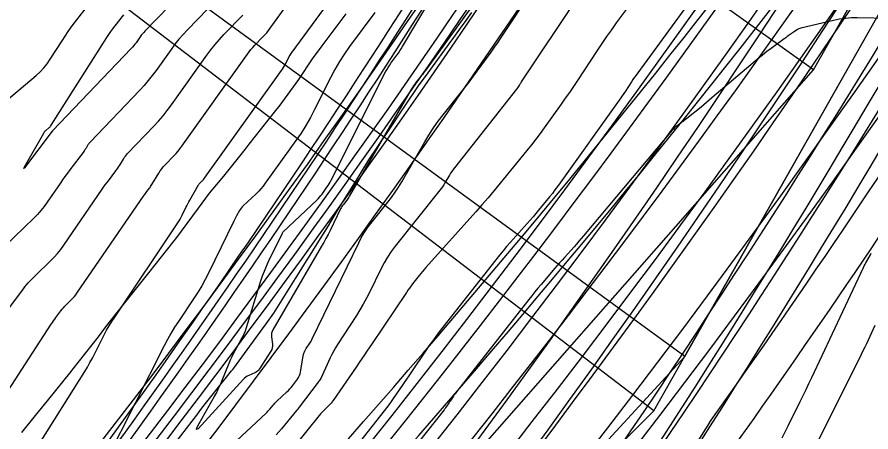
# Model space of a CAD drawing. Extents: x 658976 to 668721, y 639543 to 647196.
# Drawn here: x 662291.6 to 662392.5, y 643221.9 to 643270.8 of the extents above; entities that cross this region are included whole.
import ezdxf

# ---------------------------------------------------------------- set-up
doc = ezdxf.new("R2010")
doc.units = 0
for name, color, linetype in [('Ex_Major Contours', 7, 'Continuous'), ('Ex_Minor Contours', 7, 'Continuous'), ('R_Ramp 15 Degree_Min Ls', 7, 'Continuous'), ('R_Ramp 20 Degree Des Ls', 7, 'Continuous'), ('R_Ramp 20 Degree Des Ls Annot', 7, 'Continuous'), ('R_Ramp 20 Degree Existing Ramp', 7, 'Continuous'), ('R_Ramp 20 Degree_Min Ls', 7, 'Continuous')]:
    doc.layers.add(name, color=color, linetype=linetype)

msp = doc.modelspace()

# ---------------------------------------------------------------- linework, layer by layer
at = {"layer": 'Ex_Major Contours'}
for points in [[(662294.05, 643220.18), (662299.58, 643229), (662299.9, 643229.52), (662300.2, 643230.05), (662300.5, 643230.59), (662300.78, 643231.13), (662301.89, 643233.32), (662302.17, 643233.86), (662302.48, 643234.39), (662302.79, 643234.92), (662303.13, 643235.43), (662310.59, 643246.57), (662310.73, 643246.78), (662310.86, 643247), (662310.98, 643247.22), (662311.1, 643247.44), (662311.54, 643248.35), (662311.65, 643248.57), (662311.77, 643248.8), (662311.89, 643249.02), (662312.01, 643249.24), (662313.02, 643251.02), (662313.06, 643251.08), (662313.1, 643251.14), (662313.15, 643251.2), (662313.2, 643251.25), (662313.42, 643251.45), (662313.47, 643251.5), (662313.52, 643251.56), (662313.57, 643251.62), (662313.62, 643251.68), (662322.84, 643264.54), (662322.96, 643264.71), (662323.07, 643264.89), (662323.18, 643265.07), (662323.27, 643265.25), (662323.65, 643266), (662323.74, 643266.18), (662323.85, 643266.36), (662323.96, 643266.53), (662324.08, 643266.71), (662332.61, 643278.3)], [(662357.82, 643273.21), (662351.18, 643263.18), (662351.13, 643263.09), (662351.07, 643263.01), (662351.02, 643262.93), (662350.97, 643262.85), (662350.65, 643262.37), (662350.65, 643262.36), (662350.63, 643262.34), (662350.62, 643262.33), (662343.27, 643253.04), (662343.11, 643252.83), (662342.96, 643252.62), (662342.81, 643252.4), (662342.68, 643252.17), (662342.15, 643251.26), (662342.01, 643251.03), (662341.87, 643250.81), (662341.72, 643250.6), (662341.55, 643250.39), (662336.26, 643243.78), (662335.79, 643243.16), (662335.35, 643242.51), (662334.96, 643241.84), (662334.6, 643241.15), (662333.23, 643238.33), (662332.88, 643237.64), (662332.5, 643236.95), (662332.11, 643236.28), (662331.69, 643235.61), (662329.47, 643232.19), (662329.23, 643231.81), (662329.01, 643231.42), (662328.8, 643231.02), (662328.6, 643230.62), (662327.48, 643228.17), (662327.48, 643228.17), (662327.48, 643228.16), (662327.48, 643228.16), (662327.29, 643227.91), (662327.26, 643227.87), (662327.23, 643227.83), (662327.2, 643227.79), (662327.17, 643227.75), (662324.94, 643224.8), (662324.91, 643224.77), (662324.88, 643224.73), (662324.86, 643224.7), (662324.83, 643224.66), (662324.71, 643224.52), (662324.69, 643224.48), (662324.66, 643224.45), (662324.63, 643224.41), (662324.6, 643224.38), (662322.83, 643222.25), (662322.52, 643221.89), (662322.2, 643221.54)]]:
    msp.add_lwpolyline(points, dxfattribs=at)
at = {"layer": 'Ex_Minor Contours'}
for points in [[(662287.87, 643222.68), (662295.62, 643234.59), (662295.76, 643234.79), (662295.89, 643234.99), (662296.03, 643235.19), (662296.18, 643235.38), (662296.77, 643236.17), (662296.91, 643236.36), (662297.06, 643236.53), (662297.22, 643236.71), (662297.39, 643236.87), (662298.06, 643237.52), (662298.22, 643237.68), (662298.37, 643237.86), (662298.52, 643238.04), (662298.65, 643238.23), (662306.61, 643249.81), (662306.68, 643249.91), (662306.75, 643250.02), (662306.83, 643250.12), (662306.91, 643250.23), (662307.22, 643250.64), (662307.3, 643250.74), (662307.37, 643250.85), (662307.45, 643250.95), (662307.51, 643251.06), (662308.33, 643252.41), (662308.5, 643252.67), (662308.68, 643252.92), (662308.87, 643253.15), (662309.08, 643253.38), (662310.14, 643254.49), (662310.38, 643254.75), (662310.61, 643255.02), (662310.83, 643255.3), (662311.04, 643255.59), (662318.8, 643266.46), (662319, 643266.73), (662319.22, 643267), (662319.44, 643267.26), (662319.67, 643267.51), (662320.63, 643268.49), (662320.86, 643268.74), (662321.09, 643269), (662321.3, 643269.27), (662321.51, 643269.54), (662329.15, 643280.13)], [(662315.34, 643278.1), (662306.7, 643269.19), (662306.55, 643269.03), (662306.41, 643268.87), (662306.27, 643268.7), (662306.14, 643268.52), (662305.64, 643267.81), (662305.51, 643267.64), (662305.37, 643267.47), (662305.23, 643267.3), (662305.08, 643267.14), (662295.79, 643257.42), (662295.78, 643257.41), (662295.78, 643257.41), (662295.78, 643257.4), (662295.77, 643257.4), (662295.76, 643257.38), (662295.75, 643257.37), (662295.75, 643257.36), (662292.47, 643253.04), (662292.46, 643253.04), (662292.46, 643253.03), (662292.45, 643253.03), (662292.41, 643252.98), (662292.4, 643252.98), (662292.4, 643252.98), (662292.4, 643252.98), (662292.4, 643252.99), (662292.41, 643253.03), (662292.42, 643253.04), (662292.42, 643253.05), (662292.43, 643253.06), (662292.43, 643253.07), (662294.73, 643257.15), (662294.79, 643257.24), (662294.85, 643257.32), (662294.92, 643257.4), (662295, 643257.47), (662295.33, 643257.75), (662295.41, 643257.82), (662295.48, 643257.9), (662295.55, 643257.98), (662295.61, 643258.07), (662302.2, 643268.42), (662302.43, 643268.77), (662302.66, 643269.12), (662302.91, 643269.46), (662303.16, 643269.79), (662304.19, 643271.12)], [(662286.8, 643258.06), (662293.83, 643263.95), (662294.3, 643264.38), (662294.74, 643264.84), (662295.14, 643265.34), (662295.51, 643265.87), (662296.9, 643268.05), (662297.25, 643268.59), (662297.61, 643269.12), (662297.99, 643269.64), (662298.38, 643270.16), (662303.81, 643277.17)], [(662374.45, 643277.29), (662364.94, 643264.26), (662364.75, 643263.99), (662364.57, 643263.73), (662364.38, 643263.46), (662364.2, 643263.19), (662363.48, 643262.1), (662363.3, 643261.83), (662363.12, 643261.56), (662362.93, 643261.29), (662362.74, 643261.03), (662355.77, 643251.26), (662355.47, 643250.85), (662355.16, 643250.44), (662354.85, 643250.03), (662354.53, 643249.63), (662353.23, 643248.04), (662352.9, 643247.65), (662352.57, 643247.25), (662352.24, 643246.87), (662351.89, 643246.48), (662349.89, 643244.26), (662349.45, 643243.75), (662349.02, 643243.24), (662348.59, 643242.73), (662348.17, 643242.2), (662341.49, 643233.68), (662341.07, 643233.14), (662340.67, 643232.59), (662340.27, 643232.04), (662339.89, 643231.48), (662338.12, 643228.85), (662337.87, 643228.47), (662337.61, 643228.09), (662337.35, 643227.71), (662337.09, 643227.33), (662336.05, 643225.82), (662335.79, 643225.44), (662335.52, 643225.07), (662335.25, 643224.71), (662334.96, 643224.34), (662332.04, 643220.66)], [(662345.83, 643272.78), (662339.93, 643264.66), (662339.78, 643264.47), (662339.64, 643264.27), (662339.49, 643264.08), (662339.34, 643263.89), (662338.73, 643263.12), (662338.58, 643262.93), (662338.44, 643262.73), (662338.31, 643262.52), (662338.18, 643262.31), (662330.89, 643249.74), (662330.81, 643249.6), (662330.73, 643249.47), (662330.64, 643249.34), (662330.54, 643249.22), (662330.15, 643248.73), (662330.05, 643248.6), (662329.96, 643248.47), (662329.88, 643248.34), (662329.81, 643248.2), (662328.57, 643245.64), (662328.34, 643245.17), (662328.09, 643244.7), (662327.84, 643244.24), (662327.58, 643243.78), (662321.82, 643233.9), (662321.72, 643233.71), (662321.66, 643233.51), (662321.64, 643233.3), (662321.65, 643233.08), (662321.76, 643232.21), (662321.77, 643231.99), (662321.74, 643231.79), (662321.68, 643231.59), (662321.58, 643231.4), (662320.24, 643229.32), (662320.13, 643229.16), (662319.99, 643229.03), (662319.84, 643228.92), (662319.67, 643228.83), (662318.96, 643228.52), (662318.79, 643228.44), (662318.63, 643228.33), (662318.48, 643228.21), (662318.34, 643228.08), (662313.38, 643222.66), (662312.97, 643222.24), (662312.79, 643222.14), (662312.83, 643222.34), (662313.1, 643222.86), (662314.89, 643226), (662315.14, 643226.45), (662315.37, 643226.91), (662315.58, 643227.38), (662315.78, 643227.85), (662316.64, 643230), (662316.79, 643230.36), (662316.95, 643230.71), (662317.12, 643231.06), (662317.31, 643231.4), (662318.08, 643232.76), (662318.26, 643233.1), (662318.43, 643233.45), (662318.57, 643233.81), (662318.7, 643234.18), (662320.4, 643239.69), (662320.6, 643240.28), (662320.81, 643240.86), (662321.05, 643241.43), (662321.31, 643242), (662322.94, 643245.32), (662322.95, 643245.34), (662322.95, 643245.35), (662322.96, 643245.37), (662322.97, 643245.38), (662323, 643245.44), (662323.01, 643245.46), (662323.02, 643245.47), (662323.04, 643245.49), (662323.05, 643245.5), (662327, 643249.22), (662327.17, 643249.39), (662327.33, 643249.57), (662327.49, 643249.76), (662327.64, 643249.95), (662328.21, 643250.75), (662328.35, 643250.95), (662328.48, 643251.15), (662328.6, 643251.36), (662328.71, 643251.58), (662335.14, 643264.37), (662335.28, 643264.63), (662335.43, 643264.89), (662335.59, 643265.14), (662335.76, 643265.39), (662336.48, 643266.36), (662336.65, 643266.6), (662336.82, 643266.85), (662336.98, 643267.1), (662337.14, 643267.36), (662342.45, 643276.29)], [(662316.43, 643274.2), (662311.72, 643269.35), (662311.2, 643268.79), (662310.71, 643268.22), (662310.23, 643267.63), (662309.78, 643267.02), (662308.02, 643264.54), (662307.56, 643263.93), (662307.09, 643263.34), (662306.6, 643262.77), (662306.08, 643262.21), (662300.22, 643256.07), (662300.15, 643255.99), (662300.08, 643255.91), (662300.02, 643255.82), (662299.96, 643255.74), (662299.74, 643255.37), (662299.68, 643255.28), (662299.63, 643255.2), (662299.56, 643255.11), (662299.5, 643255.02), (662297.83, 643252.82), (662297.53, 643252.43), (662297.24, 643252.03), (662296.95, 643251.62), (662296.66, 643251.21), (662295.13, 643248.98), (662294.77, 643248.48), (662294.39, 643248.01), (662293.98, 643247.55), (662293.55, 643247.11), (662290.12, 643243.8)], [(662365.21, 643273.99), (662362.41, 643270.15), (662361.83, 643269.35), (662361.26, 643268.54), (662360.7, 643267.72), (662360.15, 643266.9), (662357.81, 643263.37), (662357.34, 643262.66), (662356.86, 643261.95), (662356.37, 643261.25), (662355.88, 643260.56), (662353.9, 643257.78), (662353.4, 643257.09), (662352.89, 643256.41), (662352.37, 643255.74), (662351.83, 643255.08), (662348.68, 643251.22), (662347.97, 643250.36), (662347.26, 643249.51), (662346.53, 643248.66), (662345.79, 643247.83), (662339.91, 643241.29), (662339.71, 643241.06), (662339.5, 643240.82), (662339.31, 643240.58), (662339.11, 643240.33), (662338.34, 643239.35), (662338.15, 643239.1), (662337.96, 643238.85), (662337.78, 643238.59), (662337.6, 643238.33), (662333.48, 643232.19), (662333.02, 643231.52), (662332.57, 643230.85), (662332.11, 643230.17), (662331.65, 643229.5), (662328.94, 643225.56), (662328.91, 643225.52), (662328.88, 643225.48), (662328.85, 643225.44), (662328.82, 643225.4), (662328.7, 643225.25), (662328.67, 643225.21), (662328.63, 643225.17), (662328.6, 643225.14), (662328.56, 643225.1), (662327.91, 643224.48), (662327.79, 643224.37), (662327.67, 643224.25), (662327.56, 643224.12), (662327.46, 643223.99), (662323.9, 643219.59)], [(662311.74, 643215.41), (662321.02, 643224.09), (662321.13, 643224.2), (662321.24, 643224.31), (662321.35, 643224.43), (662321.45, 643224.55), (662321.85, 643225.03), (662321.96, 643225.15), (662322.06, 643225.27), (662322.17, 643225.38), (662322.29, 643225.49), (662323.47, 643226.6), (662323.65, 643226.77), (662323.82, 643226.95), (662323.98, 643227.13), (662324.13, 643227.32), (662324.72, 643228.1), (662324.86, 643228.3), (662324.96, 643228.51), (662325.04, 643228.74), (662325.09, 643228.97), (662325.38, 643230.81), (662325.39, 643230.89), (662325.42, 643230.97), (662325.44, 643231.05), (662325.47, 643231.12), (662325.61, 643231.43), (662325.65, 643231.5), (662325.69, 643231.57), (662325.73, 643231.65), (662325.77, 643231.72), (662326.18, 643232.34), (662326.26, 643232.47), (662326.34, 643232.6), (662326.41, 643232.73), (662326.48, 643232.87), (662331.97, 643244.19), (662332.31, 643244.85), (662332.68, 643245.48), (662333.09, 643246.09), (662333.54, 643246.67), (662335.39, 643248.98), (662335.84, 643249.56), (662336.26, 643250.16), (662336.67, 643250.78), (662337.05, 643251.41), (662339.79, 643256.13), (662340.25, 643256.9), (662340.74, 643257.65), (662341.25, 643258.38), (662341.8, 643259.09), (662344.26, 643262.2), (662344.69, 643262.75), (662345.12, 643263.31), (662345.54, 643263.87), (662345.96, 643264.44), (662347.61, 643266.71), (662348.02, 643267.29), (662348.43, 643267.86), (662348.82, 643268.44), (662349.21, 643269.03), (662352.24, 643273.64)], [(662290.56, 643236.4), (662292.13, 643238.49), (662292.51, 643238.98), (662292.91, 643239.45), (662293.32, 643239.9), (662293.75, 643240.34), (662295.53, 643242.05), (662295.96, 643242.49), (662296.37, 643242.94), (662296.75, 643243.42), (662297.11, 643243.92), (662301.64, 643250.51), (662301.81, 643250.77), (662302, 643251.02), (662302.18, 643251.27), (662302.37, 643251.52), (662303.26, 643252.69), (662303.38, 643252.86), (662303.5, 643253.02), (662303.61, 643253.2), (662303.72, 643253.37), (662304.15, 643254.07), (662304.26, 643254.25), (662304.38, 643254.41), (662304.51, 643254.57), (662304.65, 643254.72), (662307.75, 643257.97), (662308.3, 643258.57), (662308.84, 643259.19), (662309.34, 643259.83), (662309.83, 643260.49), (662314.01, 643266.34), (662314.48, 643266.98), (662314.98, 643267.6), (662315.5, 643268.2), (662316.04, 643268.78), (662318.25, 643271.06)], [(662333.85, 643271.39), (662330.89, 643267.36), (662330.27, 643266.49), (662329.7, 643265.59), (662329.16, 643264.67), (662328.66, 643263.73), (662326.75, 643259.92), (662326.25, 643258.98), (662325.72, 643258.05), (662325.15, 643257.15), (662324.55, 643256.28), (662320.92, 643251.22), (662320.67, 643250.89), (662320.41, 643250.58), (662320.14, 643250.28), (662319.85, 643249.99), (662318.32, 643248.55), (662318.19, 643248.43), (662318.08, 643248.29), (662317.98, 643248.15), (662317.88, 643248), (662317.53, 643247.39), (662317.45, 643247.23), (662317.36, 643247.07), (662317.28, 643246.92), (662317.2, 643246.76), (662314.19, 643240.6), (662313.81, 643239.86), (662313.41, 643239.12), (662312.98, 643238.41), (662312.52, 643237.7), (662310.66, 643234.92), (662310.2, 643234.22), (662309.77, 643233.5), (662309.36, 643232.77), (662308.97, 643232.03), (662302.12, 643218.49)], [(662396.74, 643270.64), (662390.89, 643270.75), (662390.19, 643270.74), (662389.49, 643270.68), (662388.79, 643270.59), (662388.1, 643270.45), (662384.21, 643269.53), (662384.09, 643269.5), (662383.98, 643269.46), (662383.87, 643269.4), (662383.77, 643269.34), (662383.34, 643269.06), (662383.25, 643269), (662383.16, 643268.93), (662383.07, 643268.86), (662382.97, 643268.8), (662382.61, 643268.53), (662382.52, 643268.46), (662382.43, 643268.39), (662382.34, 643268.32), (662382.25, 643268.26), (662380.55, 643267.03), (662380.24, 643266.8), (662379.93, 643266.56), (662379.63, 643266.32), (662379.33, 643266.07), (662373.72, 643261.3), (662373.4, 643261.02), (662373.08, 643260.75), (662372.75, 643260.49), (662372.42, 643260.22), (662370.73, 643258.87), (662370.59, 643258.75), (662370.44, 643258.64), (662370.3, 643258.53), (662370.15, 643258.42), (662369.56, 643257.98), (662369.42, 643257.87), (662369.28, 643257.75), (662369.15, 643257.62), (662369.03, 643257.49), (662358.54, 643245.02), (662358.27, 643244.69), (662357.99, 643244.37), (662357.71, 643244.05), (662357.42, 643243.73), (662356.28, 643242.46), (662356, 643242.15), (662355.71, 643241.83), (662355.43, 643241.51), (662355.16, 643241.18), (662353.51, 643239.26), (662353.15, 643238.82), (662352.79, 643238.39), (662352.44, 643237.95), (662352.09, 643237.51), (662343.53, 643226.6), (662343.44, 643226.48), (662343.35, 643226.35), (662343.26, 643226.23), (662343.17, 643226.1), (662342.77, 643225.5), (662342.71, 643225.42), (662342.65, 643225.33), (662342.59, 643225.24), (662342.54, 643225.16), (662342.3, 643224.82), (662342.24, 643224.73), (662342.18, 643224.65), (662342.12, 643224.56), (662342.05, 643224.48), (662334.02, 643214.35)], [(662382, 643221.17), (662382.36, 643221.88), (662382.72, 643222.59), (662384.14, 643225.44), (662384.49, 643226.15), (662384.84, 643226.87), (662385.18, 643227.58), (662385.52, 643228.3), (662391.62, 643241.27), (662391.72, 643241.47), (662391.81, 643241.66), (662391.92, 643241.84), (662392.02, 643242.03), (662392.45, 643242.77), (662392.55, 643242.95)], [(662384.82, 643217.86), (662391.4, 643231.05), (662391.6, 643231.47), (662391.81, 643231.9), (662392.02, 643232.32), (662392.22, 643232.75), (662393.02, 643234.45)]]:
    msp.add_lwpolyline(points, dxfattribs=at)
at = {"layer": 'R_Ramp 15 Degree_Min Ls'}
for p, q in [((662366.83, 643224.34), (662444, 643360.27)), ((662256.07, 643114.04), (662366.83, 643224.34))]:
    msp.add_line(p, q, dxfattribs=at)
msp.add_lwpolyline([(662366.83, 643224.34), (662287.34, 643285.01), (662207.85, 643345.68)], dxfattribs=at)
for radius in [1132.42, 1138.42, 1145.92, 1153.42, 1157.42]:
    msp.add_arc((661447.49, 643926.02), radius, 314.88005, 330.41509, dxfattribs=at)
at = {"layer": 'R_Ramp 20 Degree Des Ls'}
msp.add_lwpolyline([(662292.16, 643221.81), (662293.78, 643223.81), (662295.19, 643225.55), (662297.97, 643228.99), (662298.22, 643229.3), (662301.19, 643233.1), (662302.06, 643234.26), (662304.16, 643236.89), (662306.22, 643239.46), (662307.16, 643240.65), (662310.16, 643244.42), (662310.36, 643244.68), (662313.03, 643248.29), (662314.32, 643250.04), (662316.03, 643252.06), (662318.54, 643255.21), (662319.03, 643255.83), (662322.02, 643259.6), (662322.66, 643260.44), (662324.87, 643263.49), (662326.49, 643265.9), (662327.64, 643267.43), (662330.49, 643271.22)], dxfattribs=at)
for centre, radius, start, end in [((661447.45, 643932.98), 1138.42, 318.65889, 330.41509), ((661403.5, 643873.81), 1160.9, 322.28676, 331.03678), ((661403.11, 643874.07), 1165.36, 322.27257, 331.02259), ((661435.59, 643848.78), 1070.38, 322.45773, 328.96517), ((661435.59, 643848.78), 1071.38, 322.45773, 328.96138), ((661435.59, 643848.78), 1072.38, 322.45773, 328.9576)]:
    msp.add_arc(centre, radius, start, end, dxfattribs=at)
at = {"layer": 'R_Ramp 20 Degree Des Ls Annot'}
for p, q in [((662385.7, 643264.6), (662443.97, 643367.23)), ((662307.75, 643176.01), (662385.7, 643264.6))]:
    msp.add_line(p, q, dxfattribs=at)
msp.add_lwpolyline([(662385.7, 643264.6), (662222.81, 643380.64)], dxfattribs=at)
msp.add_arc((661447.45, 643932.98), 1145.92, 318.65536, 330.41509, dxfattribs=at)
at = {"layer": 'R_Ramp 20 Degree Existing Ramp'}
for p, q in [((662370.49, 643230.78), (662435.03, 643344.45)), ((662282, 643134.55), (662370.49, 643230.78))]:
    msp.add_line(p, q, dxfattribs=at)
msp.add_lwpolyline([(662370.49, 643230.78), (662289.68, 643289.69), (662208.87, 643348.6)], dxfattribs=at)
msp.add_lwpolyline([(662370.49, 643230.78), (662289.68, 643289.69), (662208.87, 643348.6)], dxfattribs=at)
for centre, radius, start, end in [((661438.51, 643910.21), 1145.92, 317.39933, 330.41509), ((661427.91, 643896.11), 1104.26, 318.30592, 329.79516), ((661427.91, 643896.11), 1114.26, 318.30592, 329.78466), ((661427.91, 643896.11), 1108.26, 318.30673, 329.5324), ((661427.91, 643896.11), 1109.26, 318.30592, 329.53158), ((661427.91, 643896.11), 1110.26, 318.3051, 329.53077), ((661485.38, 643969.65), 1129.16, 313.56642, 322.29208), ((661485.38, 643969.65), 1135.15, 313.58666, 322.31233), ((661391.67, 643850.73), 1161.61, 321.12519, 329.85086), ((661391.67, 643850.73), 1165.6, 321.11242, 329.83808)]:
    msp.add_arc(centre, radius, start, end, dxfattribs=at)
at = {"layer": 'R_Ramp 20 Degree_Min Ls'}
msp.add_lwpolyline([(662310.26, 643220.55), (662312.94, 643224.02), (662313.2, 643224.37), (662313.86, 643225.23), (662316.19, 643228.15), (662316.93, 643229.06), (662317.08, 643229.25), (662317.2, 643229.4), (662319.09, 643232), (662321.02, 643234.63), (662321.93, 643235.89), (662324.51, 643239.97), (662324.66, 643240.23), (662325.81, 643242.05), (662326.04, 643242.42), (662327.07, 643244.06), (662328.21, 643245.89), (662329.56, 643248.21), (662331.69, 643251.59), (662332.12, 643252.29), (662333.16, 643253.99), (662334.14, 643255.44), (662334.39, 643255.81), (662334.74, 643256.33), (662335.32, 643257.19), (662337.41, 643260.33), (662339.04, 643262.71), (662340.19, 643264.26), (662342.96, 643268.1), (662343, 643268.16), (662344.18, 643269.8), (662344.45, 643270.18), (662345.32, 643271.4)], dxfattribs=at)
for centre, radius, start, end in [((661433.53, 643891.52), 1132.42, 316.22398, 330.41509), ((661433.53, 643891.52), 1138.42, 316.22398, 330.41509), ((661433.53, 643891.52), 1153.42, 324.5768, 330.41509), ((661433.53, 643891.52), 1157.42, 324.5733, 330.11066), ((660946.05, 643800.39), 1572, 336.19591, 341.94316), ((661381.63, 643829.58), 1162.61, 320.20059, 328.5499)]:
    msp.add_arc(centre, radius, start, end, dxfattribs=at)

doc.saveas('drawing.dxf')
